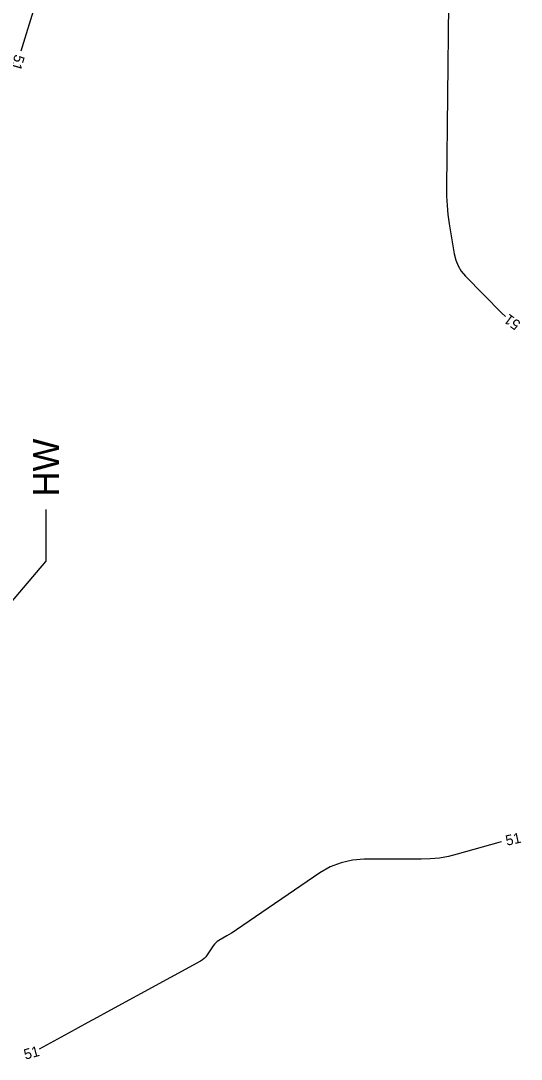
# Model space of a CAD drawing. Extents: x 2384780 to 2405861, y 547869 to 573706.
# Drawn here: x 2394439.4 to 2394535.7, y 554620.7 to 554820.6 of the extents above; entities that cross this region are included whole.
import ezdxf

# ---------------------------------------------------------------- set-up
doc = ezdxf.new("R2010")
doc.units = 0
doc.layers.add('Old_Level_5', color=7, linetype='Continuous')
doc.layers.add('Old_Level_60', color=7, linetype='Continuous')

msp = doc.modelspace()

# ---------------------------------------------------------------- linework, layer by layer
at = {"layer": 'Old_Level_5'}
for p in [(2394444.24425, 554726.48775), (2394391.3815, 554654.56475)]:
    msp.add_line(p, (2394444.24425, 554716.48775), dxfattribs=at)
at = {"layer": 'Old_Level_60'}
for points in [[(2394508.19, 554856.85475), (2394514.7655, 554843.797), (2394515.69725, 554841.88775), (2394516.58025, 554839.957), (2394517.4145, 554838.0045), (2394518.2, 554836.03075), (2394520.687, 554829.5475), (2394521.151, 554828.146), (2394521.478, 554826.71975), (2394521.6675, 554825.26875), (2394521.71975, 554823.79325), (2394521.32975, 554788.59875), (2394521.34875, 554786.81025), (2394521.4455, 554785.02775), (2394521.62025, 554783.25125), (2394521.8725, 554781.48075), (2394522.82375, 554775.70625), (2394523.112, 554774.5115), (2394523.5685, 554773.4025), (2394524.1935, 554772.37875), (2394524.98725, 554771.44025), (2394531.977, 554764.30925), (2394532.73225, 554763.619)], [(2394439.49475, 554814.767), (2394442.073, 554823.31825)], [(2394531.9035, 554662.48025), (2394531.39475, 554662.3525), (2394523.4185, 554660.116), (2394521.701, 554659.69675), (2394519.967, 554659.39725), (2394518.21675, 554659.2175), (2394516.44975, 554659.15775), (2394505.5245, 554659.15775), (2394503.23425, 554658.99275), (2394501.046, 554658.498), (2394498.95925, 554657.6735), (2394496.9745, 554656.519), (2394480.89625, 554645.5505), (2394480.44525, 554645.24925), (2394479.989, 554644.9565), (2394479.5275, 554644.6725), (2394479.06025, 554644.39725), (2394477.5255, 554643.51175), (2394477.2115, 554643.30625), (2394476.92675, 554643.06925), (2394476.6715, 554642.80075), (2394476.446, 554642.50075), (2394475.2765, 554640.75025), (2394475.0075, 554640.395), (2394474.7025, 554640.0795), (2394474.361, 554639.8035), (2394473.98325, 554639.5675), (2394455.96975, 554629.7285), (2394454.127, 554628.722), (2394452.2845, 554627.7155), (2394450.44175, 554626.709), (2394448.599, 554625.70275), (2394442.9485, 554622.6165)]]:
    msp.add_lwpolyline(points, dxfattribs=at)

# ---------------------------------------------------------------- texts
at = {"layer": 'Old_Level_5'}
msp.add_text('HW', height=5, rotation=90, dxfattribs=at).set_placement((2394446.74425, 554728.98775))
at = {"layer": 'Old_Level_60'}
for rotation, p in [(253.2216028, (2394438.28725, 554814.22625)), (143.6418694, (2394535.7795, 554762.48275)), (12.4932833, (2394532.953, 554661.74525)), (14.809775, (2394440.27725, 554620.56875))]:
    msp.add_text('51', height=2, rotation=rotation, dxfattribs=at).set_placement(p)

doc.saveas('drawing.dxf')
